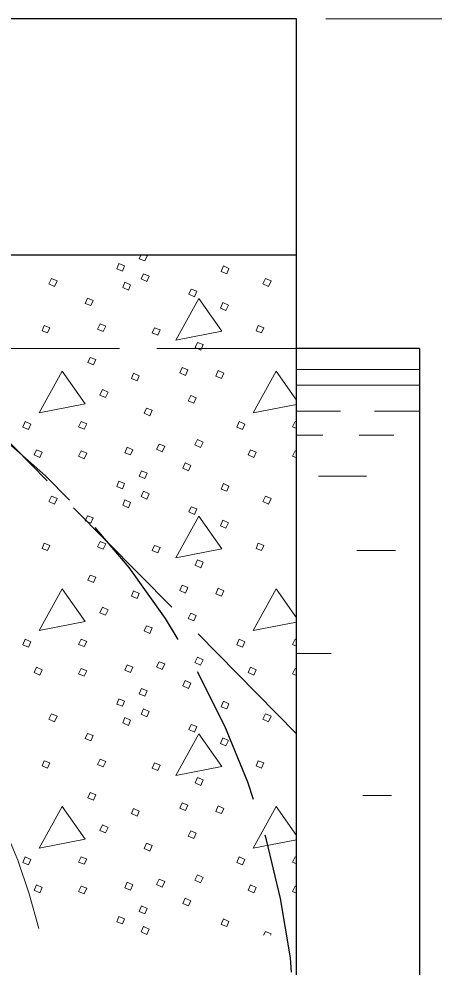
# Model space of a CAD drawing. Extents: x 1036.7 to 1070.7, y 883.9 to 905.9.
# Drawn here: x 1061.74 to 1062.846, y 889.969 to 892.494 of the extents above; entities that cross this region are included whole.
import ezdxf

# ---------------------------------------------------------------- set-up
doc = ezdxf.new("R2010")
doc.units = 0
doc.header["$LTSCALE"] = 0.062
doc.linetypes.add('LONG_DASHED', pattern=[7.5, 6, -1.5])
doc.layers.add('1', color=7, linetype='Continuous', lineweight=13)

msp = doc.modelspace()

# ---------------------------------------------------------------- linework, layer by layer
at = {"layer": '1', "lineweight": 25}
for p, q in [((1062.47975, 892.494), (1058.22342, 892.494)), ((1062.47975, 886.96275), (1062.47975, 892.494)), ((1062.47975, 891.86492), (1058.22342, 891.86492)), ((1062.80667, 891.61667), (1062.47975, 891.61667)), ((1062.80667, 891.61667), (1062.80667, 887.82533))]:
    msp.add_line(p, q, dxfattribs=at)
at = {"layer": '1'}
for p, q in [((1062.55783, 892.494), (1063.41092, 892.494)), ((1062.47975, 891.47858), (1062.42567, 891.55567)), ((1062.47975, 891.56033), (1062.80667, 891.56033)), ((1062.47975, 891.51842), (1062.80667, 891.51842)), ((1062.47975, 891.44925), (1062.597, 891.44925)), ((1062.68708, 891.44925), (1062.80667, 891.44925)), ((1062.47567, 891.42175), (1062.47975, 891.42008)), ((1062.47975, 891.38525), (1062.55, 891.38525)), ((1062.64642, 891.38525), (1062.73858, 891.38525)), ((1062.47567, 891.34383), (1062.47975, 891.34217)), ((1062.53825, 891.27608), (1062.66592, 891.27608)), ((1062.64017, 891.07792), (1062.74333, 891.07792)), ((1062.47975, 890.89892), (1062.42567, 890.976)), ((1062.47567, 890.84208), (1062.47975, 890.84042)), ((1062.47975, 890.80375), (1062.57142, 890.80375)), ((1062.47567, 890.76417), (1062.47975, 890.7625)), ((1062.65625, 890.42558), (1062.73225, 890.42558)), ((1062.47975, 890.31925), (1062.42567, 890.39633)), ((1062.47567, 890.26242), (1062.47975, 890.26075)), ((1062.47567, 890.1845), (1062.47975, 890.18283)), ((1062.39183, 890.05383), (1062.39667, 890.06358))]:
    msp.add_line(p, q, dxfattribs=at)
at = {"layer": '1', "linetype": 'LONG_DASHED'}
for p, q in [((1061.22375, 891.86492), (1062.47975, 890.5895)), ((1062.47975, 891.61667), (1060.64108, 891.61667))]:
    msp.add_line(p, q, dxfattribs=at)
at = {"layer": '1'}
for points in [[(1062.07883, 891.86492), (1062.08183, 891.8635), (1062.07583, 891.8495), (1062.06083, 891.8555), (1062.06458, 891.86492)], [(1062.42567, 891.55567), (1062.36367, 891.44475), (1062.47975, 891.46742)], [(1062.47975, 891.40342), (1062.46867, 891.40775), (1062.47567, 891.42175)], [(1062.47975, 891.32467), (1062.46867, 891.32983), (1062.47567, 891.34383)], [(1062.42567, 890.976), (1062.36367, 890.86508), (1062.47975, 890.88775)], [(1062.47975, 890.82375), (1062.46867, 890.82808), (1062.47567, 890.84208)], [(1062.47975, 890.745), (1062.46867, 890.75017), (1062.47567, 890.76417)], [(1062.42567, 890.39633), (1062.36367, 890.28542), (1062.47975, 890.30808)], [(1062.47975, 890.24408), (1062.46867, 890.24842), (1062.47567, 890.26242)], [(1062.47975, 890.16533), (1062.46867, 890.1705), (1062.47567, 890.1845)], [(1062.39667, 890.06358), (1062.41167, 890.05758), (1062.40992, 890.05383)]]:
    msp.add_lwpolyline(points, dxfattribs=at)
for points in [[(1062.00683, 891.8425), (1062.02183, 891.83658), (1062.01583, 891.82258), (1062.00083, 891.82858)], [(1062.28475, 891.83658), (1062.29975, 891.82958), (1062.29375, 891.81558), (1062.27875, 891.82158)], [(1061.82692, 891.80258), (1061.84192, 891.79658), (1061.83492, 891.78158), (1061.81992, 891.78858)], [(1062.07183, 891.81558), (1062.08683, 891.80858), (1062.08083, 891.79458), (1062.06583, 891.80158)], [(1062.39667, 891.80258), (1062.41167, 891.79658), (1062.40467, 891.78158), (1062.38967, 891.78858)], [(1062.02283, 891.79258), (1062.03783, 891.78558), (1062.03183, 891.77158), (1062.01683, 891.77858)], [(1062.19875, 891.77458), (1062.21375, 891.76858), (1062.20775, 891.75358), (1062.19275, 891.76058)], [(1061.92292, 891.75058), (1061.93792, 891.74458), (1061.93192, 891.73058), (1061.91692, 891.73658)], [(1062.21975, 891.74958), (1062.15775, 891.63867), (1062.28075, 891.66267)], [(1062.28375, 891.73858), (1062.29875, 891.73158), (1062.29175, 891.71758), (1062.27675, 891.72358)], [(1061.80792, 891.67767), (1061.82292, 891.67167), (1061.81692, 891.65767), (1061.80192, 891.66367)], [(1061.95692, 891.68167), (1061.97192, 891.67567), (1061.96492, 891.66167), (1061.94992, 891.66767)], [(1062.37767, 891.67767), (1062.39267, 891.67167), (1062.38667, 891.65767), (1062.37167, 891.66367)], [(1062.10183, 891.67167), (1062.11683, 891.66567), (1062.10983, 891.65167), (1062.09483, 891.65767)], [(1062.21575, 891.63267), (1062.23075, 891.62667), (1062.22475, 891.61167), (1062.20975, 891.61867)], [(1061.92992, 891.59267), (1061.94492, 891.58667), (1061.93892, 891.57267), (1061.92392, 891.57867)], [(1061.85592, 891.55567), (1061.794, 891.44475), (1061.91692, 891.46875)], [(1062.04583, 891.55067), (1062.06083, 891.54375), (1062.05483, 891.52975), (1062.03983, 891.53675)], [(1062.17475, 891.56567), (1062.18975, 891.55967), (1062.18375, 891.54475), (1062.16875, 891.55167)], [(1062.27075, 891.55767), (1062.28575, 891.55067), (1062.27975, 891.53675), (1062.26475, 891.54275)], [(1061.96292, 891.50675), (1061.97792, 891.49975), (1061.97092, 891.48575), (1061.95592, 891.49175)], [(1062.19775, 891.49075), (1062.21275, 891.48475), (1062.20575, 891.47075), (1062.19075, 891.47675)], [(1062.07983, 891.45775), (1062.09483, 891.45175), (1062.08883, 891.43675), (1062.07383, 891.44375)], [(1061.757, 891.42175), (1061.772, 891.41475), (1061.766, 891.40083), (1061.751, 891.40675)], [(1061.90592, 891.42175), (1061.92092, 891.41575), (1061.91392, 891.40183), (1061.89892, 891.40775)], [(1062.32675, 891.42175), (1062.34167, 891.41475), (1062.33567, 891.40083), (1062.32075, 891.40675)], [(1062.21575, 891.37383), (1062.23075, 891.36683), (1062.22375, 891.35283), (1062.20875, 891.35983)], [(1061.787, 891.34683), (1061.80192, 891.33983), (1061.796, 891.32583), (1061.781, 891.33283)], [(1062.02883, 891.35383), (1062.04383, 891.34683), (1062.03783, 891.33283), (1062.02283, 891.33883)], [(1062.11383, 891.36183), (1062.12883, 891.35583), (1062.12183, 891.34083), (1062.10683, 891.34783)], [(1062.35667, 891.34683), (1062.37167, 891.33983), (1062.36567, 891.32583), (1062.35067, 891.33283)], [(1061.90592, 891.34383), (1061.92092, 891.33783), (1061.91392, 891.32283), (1061.89892, 891.32983)], [(1062.18275, 891.31183), (1062.19775, 891.30483), (1062.19175, 891.29083), (1062.17675, 891.29783)], [(1062.06683, 891.29083), (1062.08183, 891.28383), (1062.07583, 891.26983), (1062.06083, 891.27583)], [(1062.00683, 891.26283), (1062.02183, 891.25692), (1062.01583, 891.24292), (1062.00083, 891.24892)], [(1062.28475, 891.25692), (1062.29975, 891.24992), (1062.29375, 891.23592), (1062.27875, 891.24192)], [(1061.82692, 891.22292), (1061.84192, 891.21692), (1061.83492, 891.20192), (1061.81992, 891.20892)], [(1062.07183, 891.23592), (1062.08683, 891.22892), (1062.08083, 891.21492), (1062.06583, 891.22192)], [(1062.39667, 891.22292), (1062.41167, 891.21692), (1062.40467, 891.20192), (1062.38967, 891.20892)], [(1062.02283, 891.21292), (1062.03783, 891.20592), (1062.03183, 891.19192), (1062.01683, 891.19892)], [(1062.19875, 891.19492), (1062.21375, 891.18892), (1062.20775, 891.17392), (1062.19275, 891.18092)], [(1061.92292, 891.17092), (1061.93792, 891.16492), (1061.93192, 891.15092), (1061.91692, 891.15692)], [(1062.21975, 891.16992), (1062.15775, 891.059), (1062.28075, 891.083)], [(1062.28375, 891.15892), (1062.29875, 891.15192), (1062.29175, 891.13792), (1062.27675, 891.14392)], [(1061.80792, 891.098), (1061.82292, 891.092), (1061.81692, 891.078), (1061.80192, 891.084)], [(1061.95692, 891.102), (1061.97192, 891.096), (1061.96492, 891.082), (1061.94992, 891.088)], [(1062.10183, 891.092), (1062.11683, 891.086), (1062.10983, 891.072), (1062.09483, 891.078)], [(1062.37767, 891.098), (1062.39267, 891.092), (1062.38667, 891.078), (1062.37167, 891.084)], [(1062.21575, 891.053), (1062.23075, 891.047), (1062.22475, 891.032), (1062.20975, 891.039)], [(1061.92992, 891.013), (1061.94492, 891.007), (1061.93892, 890.993), (1061.92392, 890.999)], [(1061.85592, 890.976), (1061.794, 890.86508), (1061.91692, 890.88908)], [(1062.04583, 890.971), (1062.06083, 890.96408), (1062.05483, 890.95008), (1062.03983, 890.95708)], [(1062.17475, 890.986), (1062.18975, 890.98), (1062.18375, 890.96508), (1062.16875, 890.972)], [(1062.27075, 890.978), (1062.28575, 890.971), (1062.27975, 890.95708), (1062.26475, 890.96308)], [(1061.96292, 890.92708), (1061.97792, 890.92008), (1061.97092, 890.90608), (1061.95592, 890.91208)], [(1062.19775, 890.91108), (1062.21275, 890.90508), (1062.20575, 890.89108), (1062.19075, 890.89708)], [(1062.07983, 890.87808), (1062.09483, 890.87208), (1062.08883, 890.85708), (1062.07383, 890.86408)], [(1061.757, 890.84208), (1061.772, 890.83508), (1061.766, 890.82117), (1061.751, 890.82708)], [(1061.90592, 890.84208), (1061.92092, 890.83608), (1061.91392, 890.82217), (1061.89892, 890.82808)], [(1062.32675, 890.84208), (1062.34167, 890.83508), (1062.33567, 890.82117), (1062.32075, 890.82708)], [(1062.21575, 890.79417), (1062.23075, 890.78717), (1062.22375, 890.77317), (1062.20875, 890.78017)], [(1061.787, 890.76717), (1061.80192, 890.76017), (1061.796, 890.74617), (1061.781, 890.75317)], [(1061.90592, 890.76417), (1061.92092, 890.75817), (1061.91392, 890.74317), (1061.89892, 890.75017)], [(1062.02883, 890.77417), (1062.04383, 890.76717), (1062.03783, 890.75317), (1062.02283, 890.75917)], [(1062.11383, 890.78217), (1062.12883, 890.77617), (1062.12183, 890.76117), (1062.10683, 890.76817)], [(1062.35667, 890.76717), (1062.37167, 890.76017), (1062.36567, 890.74617), (1062.35067, 890.75317)], [(1062.18275, 890.73217), (1062.19775, 890.72517), (1062.19175, 890.71117), (1062.17675, 890.71817)], [(1062.06683, 890.71117), (1062.08183, 890.70417), (1062.07583, 890.69017), (1062.06083, 890.69617)], [(1062.00683, 890.68317), (1062.02183, 890.67725), (1062.01583, 890.66325), (1062.00083, 890.66925)], [(1062.28475, 890.67725), (1062.29975, 890.67025), (1062.29375, 890.65625), (1062.27875, 890.66225)], [(1061.82692, 890.64325), (1061.84192, 890.63725), (1061.83492, 890.62225), (1061.81992, 890.62925)], [(1062.07183, 890.65625), (1062.08683, 890.64925), (1062.08083, 890.63525), (1062.06583, 890.64225)], [(1062.39667, 890.64325), (1062.41167, 890.63725), (1062.40467, 890.62225), (1062.38967, 890.62925)], [(1062.02283, 890.63325), (1062.03783, 890.62625), (1062.03183, 890.61225), (1062.01683, 890.61925)], [(1062.19875, 890.61525), (1062.21375, 890.60925), (1062.20775, 890.59425), (1062.19275, 890.60125)], [(1061.92292, 890.59125), (1061.93792, 890.58525), (1061.93192, 890.57125), (1061.91692, 890.57725)], [(1062.21975, 890.59025), (1062.15775, 890.47933), (1062.28075, 890.50333)], [(1062.28375, 890.57925), (1062.29875, 890.57225), (1062.29175, 890.55825), (1062.27675, 890.56425)], [(1061.80792, 890.51833), (1061.82292, 890.51233), (1061.81692, 890.49833), (1061.80192, 890.50433)], [(1061.95692, 890.52233), (1061.97192, 890.51633), (1061.96492, 890.50233), (1061.94992, 890.50833)], [(1062.10183, 890.51233), (1062.11683, 890.50633), (1062.10983, 890.49233), (1062.09483, 890.49833)], [(1062.37767, 890.51833), (1062.39267, 890.51233), (1062.38667, 890.49833), (1062.37167, 890.50433)], [(1062.21575, 890.47333), (1062.23075, 890.46733), (1062.22475, 890.45233), (1062.20975, 890.45933)], [(1061.92992, 890.43333), (1061.94492, 890.42733), (1061.93892, 890.41333), (1061.92392, 890.41933)], [(1061.85592, 890.39633), (1061.794, 890.28542), (1061.91692, 890.30942)], [(1062.04583, 890.39133), (1062.06083, 890.38442), (1062.05483, 890.37042), (1062.03983, 890.37742)], [(1062.17475, 890.40633), (1062.18975, 890.40033), (1062.18375, 890.38542), (1062.16875, 890.39233)], [(1062.27075, 890.39833), (1062.28575, 890.39133), (1062.27975, 890.37742), (1062.26475, 890.38342)], [(1061.96292, 890.34742), (1061.97792, 890.34042), (1061.97092, 890.32642), (1061.95592, 890.33242)], [(1062.19775, 890.33142), (1062.21275, 890.32542), (1062.20575, 890.31142), (1062.19075, 890.31742)], [(1062.07983, 890.29842), (1062.09483, 890.29242), (1062.08883, 890.27742), (1062.07383, 890.28442)], [(1061.757, 890.26242), (1061.772, 890.25542), (1061.766, 890.2415), (1061.751, 890.24742)], [(1061.90592, 890.26242), (1061.92092, 890.25642), (1061.91392, 890.2425), (1061.89892, 890.24842)], [(1062.32675, 890.26242), (1062.34167, 890.25542), (1062.33567, 890.2415), (1062.32075, 890.24742)], [(1062.21575, 890.2145), (1062.23075, 890.2075), (1062.22375, 890.1935), (1062.20875, 890.2005)], [(1061.787, 890.1875), (1061.80192, 890.1805), (1061.796, 890.1665), (1061.781, 890.1735)], [(1061.90592, 890.1845), (1061.92092, 890.1785), (1061.91392, 890.1635), (1061.89892, 890.1705)], [(1062.02883, 890.1945), (1062.04383, 890.1875), (1062.03783, 890.1735), (1062.02283, 890.1795)], [(1062.11383, 890.2025), (1062.12883, 890.1965), (1062.12183, 890.1815), (1062.10683, 890.1885)], [(1062.35667, 890.1875), (1062.37167, 890.1805), (1062.36567, 890.1665), (1062.35067, 890.1735)], [(1062.18275, 890.1525), (1062.19775, 890.1455), (1062.19175, 890.1315), (1062.17675, 890.1385)], [(1062.06683, 890.1315), (1062.08183, 890.1245), (1062.07583, 890.1105), (1062.06083, 890.1165)], [(1062.00683, 890.1035), (1062.02183, 890.09758), (1062.01583, 890.08358), (1062.00083, 890.08958)], [(1062.28475, 890.09758), (1062.29975, 890.09058), (1062.29375, 890.07658), (1062.27875, 890.08258)], [(1062.07183, 890.07658), (1062.08683, 890.06958), (1062.08083, 890.05558), (1062.06583, 890.06258)]]:
    msp.add_lwpolyline(points, close=True, dxfattribs=at)
at = {"layer": '1', "linetype": 'LONG_DASHED', "lineweight": 25}
msp.add_ellipse((1060.35006, 889.72842), major_axis=(2.1297, 0), ratio=0.999895, start_param=3.2863203, end_param=8.1610756, dxfattribs=at)
at = {"layer": '1', "linetype": 'LONG_DASHED'}
msp.add_ellipse((1060.35006, 889.72842), major_axis=(1.48321, 0), ratio=0.999895, start_param=0.2336349, end_param=1.2445444, dxfattribs=at)

doc.saveas('drawing.dxf')
